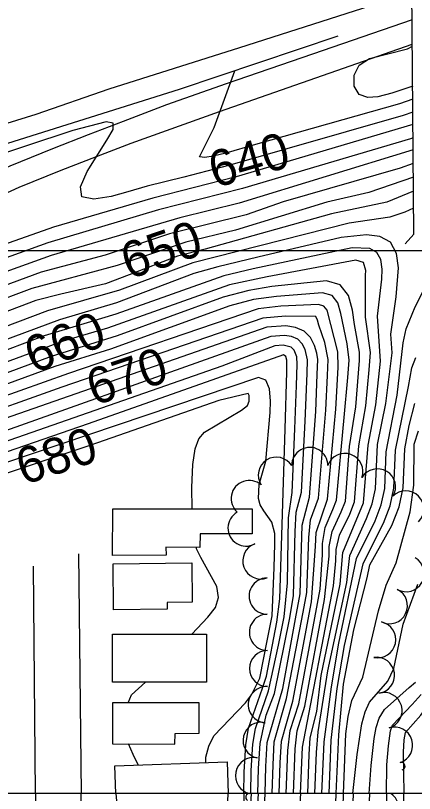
# Model space of a CAD drawing. Extents: x 79600 to 91800, y 75600 to 84400.
# Drawn here: x 87165.8 to 87386.3, y 80000 to 80429.8 of the extents above; entities that cross this region are included whole.
import ezdxf

# ---------------------------------------------------------------- set-up
doc = ezdxf.new("R2010")
doc.units = 0
for name, color, linetype in [('080-090$0$BLDG', 7, 'Continuous'), ('080-090$0$GRID', 7, 'Continuous'), ('080-090$0$INDEX', 7, 'Continuous'), ('080-090$0$INTER', 7, 'Continuous'), ('080-090$0$ROAD', 7, 'Continuous'), ('080-090$0$TI_BORDER', 7, 'Continuous'), ('080-090$0$TREES', 7, 'Continuous'), ('084-090$0$BLDG', 7, 'Continuous'), ('084-090$0$BRIDGE', 7, 'Continuous'), ('084-090$0$GRID', 7, 'Continuous'), ('084-090$0$INDEX', 7, 'Continuous'), ('084-090$0$INDXLBL', 7, 'Continuous'), ('084-090$0$INTER', 7, 'Continuous'), ('084-090$0$INTERSTATE', 7, 'Continuous'), ('084-090$0$ROAD', 7, 'Continuous'), ('084-090$0$TREES', 7, 'Continuous'), ('084-090$0$WALL', 7, 'Continuous')]:
    doc.layers.add(name, color=color, linetype=linetype)

msp = doc.modelspace()

# ---------------------------------------------------------------- linework, layer by layer
at = {"layer": '080-090$0$BLDG'}
msp.add_lwpolyline([(87221.24, 80000), (87222.13, 79989.6), (87283.01, 79991.29), (87283.31, 80000)], dxfattribs=at)
at = {"layer": '080-090$0$GRID'}
msp.add_line((90000, 80000), (85000, 80000), dxfattribs=at)
at = {"layer": '080-090$0$INDEX'}
for points in [[(87302.43, 79972.85), (87303.83, 80000)], [(87320.32, 79952.95), (87323.39, 80000)], [(87340.42, 79925.16), (87343.06, 80000)], [(87379.98, 79943.52), (87380.47, 80000)]]:
    msp.add_lwpolyline(points, dxfattribs=at)
at = {"layer": '080-090$0$INTER'}
for points in [[(87292.04, 80000), (87291.81, 79987.05), (87289.59, 79971.76), (87286.66, 79963.8), (87274.31, 79941.95), (87268.24, 79929.57), (87267.08, 79923.83), (87267.49, 79893.84), (87267.86, 79874.47), (87268.4, 79864.8), (87269.54, 79855.4), (87271.49, 79846.38), (87285.11, 79811.88), (87288.29, 79803.03), (87290.42, 79793.9), (87291.36, 79784.61), (87291.08, 79775.34), (87289.61, 79766.3), (87287.28, 79757.88), (87281.53, 79744.6), (87275.35, 79735.03)], [(87295.99, 80000), (87294.82, 79981.77)], [(87299.92, 80000), (87298.77, 79981)], [(87342.82, 79655.53), (87338.89, 79664.98), (87335.94, 79676.21), (87335.24, 79692.46), (87339.58, 79728.82), (87343.03, 79766.91), (87344.96, 79794.74), (87344.23, 79824.15), (87347.52, 79847.09), (87349.98, 79864.57), (87349.77, 79882.04), (87346.62, 79910.5), (87345.62, 79938.23), (87347.01, 80000)], [(87345.85, 79680.06), (87343.06, 79688.67), (87340.66, 79699.92), (87340.36, 79707.18), (87344.26, 79733.08), (87347.34, 79770.78), (87348.97, 79821.1), (87349.78, 79832.16), (87353.31, 79847.75), (87355.03, 79856.36), (87356.25, 79872.73), (87351.72, 79914.14), (87349.98, 79932.48), (87352.54, 80000)], [(87357.79, 79709.88), (87353.45, 79728.27), (87351.19, 79747.12), (87351.16, 79766.62), (87352.97, 79804.81), (87354.68, 79824.34), (87360.73, 79852.28), (87362.44, 79869.11), (87359.01, 79912.11), (87358.48, 79930.85), (87361.57, 80000)], [(87377.41, 79714.57), (87368.19, 79739.71), (87363.03, 79757.62), (87360.05, 79775.38), (87358.78, 79793.43), (87359.14, 79812.39), (87361.53, 79831.83), (87365.75, 79850.66), (87367.47, 79859.91), (87368.44, 79878.3), (87367.05, 79904.79), (87370.03, 79951.29), (87370.97, 80000)]]:
    msp.add_lwpolyline(points, dxfattribs=at)
at = {"layer": '080-090$0$ROAD'}
for p, q in [((87176.82, 80000), (87177.63, 79906.47)), ((87202.58, 79955.6), (87201.98, 80000))]:
    msp.add_line(p, q, dxfattribs=at)
at = {"layer": '080-090$0$TI_BORDER'}
msp.add_lwpolyline([(84700, 80300), (91700, 80300), (91700, 75700), (84700, 75700)], close=True, dxfattribs=at)
at = {"layer": '080-090$0$TREES'}
for centre, radius, start, end in [((87295.09, 79997.92), 2.09, 84.9574, 239.5966), ((87367.46, 79991.5), 10.25, 261.4007, 56.0399)]:
    msp.add_arc(centre, radius, start, end, dxfattribs=at)
at = {"layer": '084-090$0$BLDG'}
msp.add_line((87221.24, 80000), (87220.69, 80015.31), dxfattribs=at)
for points in [[(87296.52, 80143.46), (87267.85, 80143.49), (87267.71, 80135.93), (87248.9, 80136.09), (87249.06, 80131.61), (87219.38, 80131.5), (87219.6, 80157.18), (87296.52, 80157.2)], [(87263.39, 80105.7), (87249.54, 80105.56), (87249.57, 80101.79), (87219.95, 80101.49), (87219.69, 80126.92), (87263.17, 80127.37)], [(87271.25, 80061.5), (87219.38, 80061.5), (87219.38, 80088.08), (87271.34, 80087.93)], [(87253.96, 80033.14), (87267.18, 80033.24), (87267.26, 80049.98), (87219.38, 80049.98), (87219.38, 80027.38), (87253.77, 80027.25)]]:
    msp.add_lwpolyline(points, close=True, dxfattribs=at)
msp.add_lwpolyline([(87220.69, 80015.31), (87282.68, 80017.51), (87283.31, 80000)], dxfattribs=at)
at = {"layer": '084-090$0$BRIDGE'}
msp.add_lwpolyline([(87381.16, 80303.68), (87385.94, 80309.03), (87382.79, 80692.92), (87376.27, 80698.74)], dxfattribs=at)
at = {"layer": '084-090$0$GRID'}
msp.add_line((90000, 80000), (85000, 80000), dxfattribs=at)
at = {"layer": '084-090$0$INDEX'}
for points in [[(87385.39, 80376.42), (87380, 80374.53), (87284.16, 80347.05), (87258.75, 80340.52), (87238.6, 80335.57), (87227.88, 80332.32), (87218.71, 80329.84), (87209.01, 80328.25), (87202.46, 80329.61), (87201.72, 80335.24), (87205.36, 80343.71), (87216.29, 80360.89), (87219.72, 80366.89), (87219.83, 80370.35), (87215.8, 80370.99), (87197.48, 80366.33), (87117.6, 80339.97), (87028.42, 80307.23), (87011.11, 80301.18), (86866.11, 80263.1), (86864.74, 80262.6)], [(87385.68, 80340.47), (87361.11, 80332.1), (87337.86, 80326.66), (87287.38, 80311.26), (87259.91, 80304.5), (87221.86, 80291.71), (87189.1, 80282.91), (87174.85, 80279.05), (87101.11, 80251.3), (87072.56, 80240.29), (87052.93, 80231.68), (87021.48, 80215.84), (87001.45, 80203.57), (86967.88, 80189.47), (86950.67, 80182.1), (86878.71, 80136.81), (86866.19, 80127.81)], [(87323.29, 80000), (87324.31, 80025.62), (87341.56, 80114.69), (87342.88, 80128.44), (87342.94, 80134.8), (87344.85, 80142.61), (87350.47, 80154.37), (87353.05, 80161.03), (87355.51, 80191.97), (87359.33, 80214.17), (87361.24, 80233.96), (87361.91, 80243.69), (87359.15, 80263.1), (87359.29, 80286.39), (87359.39, 80289.01), (87358.02, 80293.39), (87353.87, 80294.68), (87304.87, 80285.45), (87284.07, 80281.08), (87216.67, 80257.1), (87192.03, 80249.83), (87120.93, 80223.72)], [(87303.67, 80000), (87304.1, 80014.84), (87304.86, 80028.1), (87313.51, 80057.95), (87320.6, 80096.41), (87323.04, 80110.22), (87324.25, 80148.19), (87328.25, 80163.63), (87331.7, 80211.05), (87332.54, 80231.44), (87332.81, 80239.78), (87332.33, 80243.33), (87331.07, 80247.57), (87328.81, 80251.93), (87325.33, 80255.48), (87320.56, 80257.52), (87315.09, 80258.27), (87304.7, 80257.55), (87151.93, 80204.36)], [(87263.4, 80157.19), (87263.29, 80169.02), (87263.84, 80181.65), (87265.07, 80190.4), (87267.16, 80195.91), (87270.3, 80199.64), (87290.74, 80211.76), (87293.97, 80214.34), (87294.83, 80216.79), (87294.94, 80218.36), (87294.83, 80219.88), (87294.38, 80220.94), (87278.06, 80217.05), (87206.78, 80192.26), (87147.63, 80172.51), (87106.41, 80160.54), (87030.79, 80136.54), (86995.19, 80121.25), (86968.24, 80107.31), (86950.43, 80096.23), (86904.84, 80074.46), (86887.2, 80064.62), (86870.67, 80054.66), (86867.02, 80051.7)], [(87343.03, 80000), (87344.42, 80032.44), (87347.05, 80060.45), (87352.82, 80090.33), (87360.08, 80119.16), (87361.67, 80126.22), (87373.79, 80148.04), (87377.84, 80158.43), (87380.06, 80168.91), (87380.93, 80190.37), (87383.42, 80203.37), (87386.55, 80215.41)], [(87380.49, 80000), (87380.29, 80022.78), (87380.52, 80029.71), (87381.29, 80033.72), (87389.78, 80043.28), (87393.03, 80047.86), (87395.72, 80053.06), (87399.92, 80083.91), (87402.5, 80100.56), (87403.82, 80108.24), (87404.9, 80110.83), (87415.89, 80112.24), (87421.65, 80113.46), (87427.7, 80116.44), (87433.49, 80121.73), (87444.26, 80136.35), (87446.77, 80140.03)], [(87263.29, 80087.95), (87272.07, 80097.32), (87276.29, 80102.76), (87278.04, 80108.18), (87277.11, 80114.33), (87268.16, 80130.34), (87265.86, 80135.19), (87265.71, 80135.95)], [(87228.05, 80049.98), (87229.8, 80054.41), (87237.64, 80061.5)], [(87233.65, 80015.77), (87230.72, 80021.57), (87228.28, 80027.35)]]:
    msp.add_lwpolyline(points, dxfattribs=at)
at = {"layer": '084-090$0$INTER'}
for points in [[(87385.27, 80390.75), (87378.81, 80388.49), (87373.82, 80386.83), (87366.05, 80384.86), (87360.52, 80384.46), (87355.74, 80386.16), (87353.02, 80390.75), (87352.9, 80396.83), (87355.71, 80402.45), (87361.48, 80406.11), (87382.32, 80411.34), (87385.09, 80412.87)], [(87385.33, 80383.58), (87377.94, 80380.98), (87298.47, 80358.59), (87282.05, 80353.8), (87275.01, 80352.07), (87270.49, 80351.33), (87267.53, 80351.68), (87275.65, 80368.02), (87286.92, 80399.31)], [(87385.45, 80369.53), (87287.7, 80340.66), (87241.66, 80328.96), (87186.84, 80312.83), (87137.59, 80295.55), (87128.35, 80292.26), (87122.26, 80290.52), (87117.69, 80290.1), (87116.18, 80291.8), (87119.36, 80299.1), (87130.12, 80314.85), (87136.1, 80323.36), (87141.12, 80331.85), (87142.36, 80337.79), (87137.99, 80339.41), (87130.16, 80337.96), (87105.14, 80329.49), (87044.57, 80305.29), (87028.92, 80299.11), (86884.73, 80261.18), (86864.81, 80255.8)], [(87385.51, 80362.17), (87384.1, 80361.63), (87291.24, 80334.26), (87244.72, 80322.36), (87183.7, 80304.25), (87122.11, 80282.13), (87094.41, 80272.23), (87081.48, 80267.37), (87074.46, 80264.76), (87067.01, 80262.7), (87061.78, 80262.95), (87060.71, 80266.7), (87062.84, 80272.87), (87080.74, 80302.97), (87082.49, 80306), (87084.35, 80309.17), (87085.62, 80311.93), (87085.43, 80313.56), (87079.85, 80312.56), (87038.81, 80295.16), (86887.38, 80255.24), (86866.07, 80249.29), (86864.89, 80248.83)], [(87385.56, 80355.63), (87289.41, 80326.1), (87256.58, 80318.07), (87185.5, 80297.14), (87093.65, 80264.2)], [(87385.62, 80348.07), (87378.43, 80345.48), (87313.74, 80326.94), (87293.16, 80319.66), (87250.84, 80309.14), (87215.27, 80297.31), (87179.97, 80288.04), (87108.41, 80261.64)], [(87385.75, 80332.67), (87371, 80326.66), (87340.46, 80320.17), (87270.65, 80300.76), (87255.38, 80296.77), (87228.52, 80286.53), (87215.46, 80281.65), (87190.9, 80275.8), (87177, 80272.32), (87095.41, 80241.33), (87072.37, 80232.34), (87036.26, 80215.13), (87007.08, 80198.84), (86978.92, 80188.44), (86962.89, 80182.13), (86950.75, 80176.68), (86878.7, 80131.69), (86866.25, 80122.5)], [(87335.14, 80000), (87336.31, 80028.47), (87340.42, 80058.94), (87344.52, 80083.01), (87354.25, 80129.87), (87364.46, 80150.57), (87367.92, 80159.47), (87369.82, 80168.45), (87370.63, 80188.81), (87376.68, 80220.07), (87380.1, 80248.99), (87381.75, 80256.76), (87386.59, 80268.87), (87392.27, 80280.12), (87402.12, 80293.89), (87406.41, 80314.52), (87407.34, 80320.58), (87407.78, 80326.23), (87407.42, 80330.25), (87406.08, 80331.81), (87394.13, 80326.78)], [(87385.82, 80323.29), (87380.89, 80321.21), (87372.74, 80318.44), (87350.14, 80315.01), (87263.78, 80293.11), (87223.28, 80277.99), (87183.5, 80266.71), (87108.57, 80238.41), (87072.18, 80224.4), (87016.35, 80196.27), (86980.08, 80183.64), (86965.06, 80177.73), (86953.37, 80172.47), (86880.92, 80127.77), (86866.31, 80117.23)], [(87331.19, 80000), (87332.12, 80022.63), (87333, 80034.03), (87338.31, 80067.69), (87348.96, 80116.48), (87350.48, 80131.51), (87359.8, 80151.84), (87362.96, 80159.99), (87364.7, 80168.23), (87365.81, 80192.71), (87370.39, 80215.41), (87373.87, 80243.49), (87373.14, 80253.77), (87376.08, 80274.29), (87377.53, 80290.39), (87376.41, 80298.37), (87373.09, 80304.49), (87367.18, 80307.74), (87359.75, 80308.67), (87345.66, 80307.19), (87299.65, 80296.28), (87277.67, 80290.92), (87264.35, 80287.32), (87221.52, 80271.06), (87190.07, 80261.76), (87117.49, 80234.85)], [(87327.24, 80000), (87328.11, 80021.44), (87328.59, 80030.7), (87332.23, 80045.29), (87334.61, 80065.16), (87345.26, 80115.58), (87346.71, 80133.16), (87358.01, 80160.51), (87360.66, 80192.34), (87364.86, 80214.79), (87367.55, 80238.87), (87365.9, 80263.77), (87368.23, 80284.18), (87368.46, 80289.7), (87367.73, 80294.93), (87365.55, 80298.94), (87361.68, 80301.07), (87351.88, 80301.38), (87297.16, 80289.91), (87280.87, 80286), (87221.2, 80264.79), (87181.52, 80252.76), (87119.21, 80229.29)], [(87319.34, 80000), (87320.31, 80024.66), (87321.45, 80034.64), (87325.59, 80048.15), (87336.58, 80107.16), (87339.17, 80131.05), (87339.17, 80136.45), (87340.84, 80144.74), (87345.81, 80155.63), (87348.09, 80161.55), (87350.36, 80191.6), (87353.81, 80213.54), (87355.94, 80239.26), (87355.93, 80243.8), (87353.16, 80259.09), (87351.99, 80267.08), (87349.77, 80275.13), (87345.22, 80281.02), (87337.63, 80283.18), (87307.47, 80280.04), (87294.7, 80277.96), (87280.52, 80274.25), (87222.01, 80252.86), (87185.48, 80241.46), (87130.12, 80221.01)], [(87315.41, 80000), (87316.31, 80023.74), (87317.6, 80034.84), (87322.27, 80049.58), (87334.15, 80112.9), (87335.41, 80131.89), (87335.4, 80138.1), (87336.83, 80146.87), (87341.15, 80156.9), (87343.13, 80162.07), (87347.5, 80207.73), (87349.43, 80229.87), (87350.13, 80239.45), (87349.09, 80248.45), (87345.53, 80265.2), (87343.89, 80271.04), (87340.73, 80275.16), (87335.42, 80276.66), (87309.96, 80274.59), (87297.28, 80272.85), (87284.19, 80269.4), (87218.32, 80245.45), (87187.46, 80235.81), (87131.99, 80215.57)], [(87311.5, 80000), (87312.1, 80016.92), (87312.77, 80028.96), (87318.95, 80051.01), (87329.44, 80105.8), (87331.64, 80136.37), (87331.92, 80144.18), (87338.17, 80162.59), (87342.75, 80212.3), (87344.16, 80235.31), (87343.97, 80244), (87338.02, 80266.95), (87336.23, 80269.31), (87333.21, 80270.14), (87312.44, 80269.15), (87299.86, 80267.75), (87194.98, 80231.93), (87141.16, 80212.81)], [(87307.58, 80000), (87308.1, 80015.88), (87308.81, 80028.53), (87315.63, 80052.44), (87324.83, 80100.11), (87326.74, 80111.11), (87327.87, 80141.39), (87328.81, 80151.13), (87333.21, 80163.11), (87337.23, 80211.68), (87338.17, 80230.92), (87338.52, 80239.84), (87336.67, 80249.15), (87333.49, 80258.68), (87332.61, 80261.44), (87331.74, 80263.45), (87314.92, 80263.71), (87302.43, 80262.64), (87191.42, 80224.51), (87136.44, 80205)], [(87299.76, 80000), (87300.1, 80013.8), (87300.9, 80027.67), (87304.35, 80043.23), (87308.99, 80055.3), (87317.38, 80097.02), (87319.33, 80109.33), (87320.33, 80144.68), (87320.79, 80155.39), (87323.74, 80166.41), (87325.81, 80205.64), (87326.91, 80231.97), (87327.14, 80239.62), (87325.88, 80245.29), (87324.25, 80248.43), (87321.75, 80250.99), (87318.32, 80252.46), (87314.38, 80253), (87306.85, 80252.46), (87121.21, 80186.53)], [(87295.84, 80000), (87296.1, 80012.76), (87296.95, 80027.24), (87298.34, 80035.84), (87305.67, 80056.73), (87311.13, 80082), (87314.16, 80097.63), (87316.03, 80116.27), (87316.57, 80152.21), (87318.62, 80166.18), (87320.11, 80201.48), (87321.09, 80225.3), (87321.43, 80236.99), (87321.25, 80241.15), (87319.7, 80244.94), (87318.17, 80246.5), (87313.66, 80247.73), (87309, 80247.37), (87279.75, 80236.04), (87131.28, 80184.38)], [(87291.93, 80000), (87292.1, 80011.73), (87292.99, 80026.81), (87294.49, 80036.04), (87302.35, 80058.16), (87304.57, 80064.76), (87310.22, 80094.69), (87311.92, 80107.54), (87314.81, 80201.25), (87315.65, 80233.02), (87315.78, 80239.3), (87315.15, 80241.44), (87313.82, 80242.34), (87205.93, 80204.26), (87135.84, 80180.12), (87089.37, 80166.06), (87024.86, 80144.39), (86988.98, 80129.3), (86943.6, 80103.34), (86900.92, 80082.52), (86883.27, 80072.2), (86869.22, 80062.93), (86866.91, 80061.43)], [(87339.09, 80000), (87340.31, 80029.42), (87343.61, 80058.02), (87347.6, 80081.74), (87357.94, 80126.87), (87364.68, 80140.7), (87369.12, 80149.3), (87372.88, 80158.95), (87374.94, 80168.68), (87375.78, 80189.59), (87382.93, 80224.86), (87384.8, 80235.2), (87386.97, 80240.84)], [(87270.97, 80017.1), (87271.04, 80020.04), (87272.57, 80026.13), (87275.38, 80031.75), (87292.83, 80050.02), (87296.14, 80054.43), (87300.81, 80063.67), (87305.09, 80085.18), (87307.58, 80098.2), (87308.78, 80124.77), (87309.14, 80137.64), (87309.07, 80143.63), (87307.46, 80149.93), (87303.08, 80156.14), (87301.07, 80159.38), (87299.98, 80162.94), (87300.39, 80170.65), (87304.08, 80183.54), (87306.55, 80210.41), (87306.77, 80216.8), (87306.17, 80223.47), (87304.07, 80228.3), (87300.07, 80229.73), (87143.66, 80177.06)], [(87346.98, 80000), (87348.38, 80032.88), (87349.57, 80042.44), (87351.6, 80051.43), (87357.77, 80064.25), (87366.41, 80100.88), (87370.62, 80115.1), (87376.11, 80127.35), (87383.96, 80155.58), (87385.91, 80170.31), (87386.11, 80193.01), (87388.56, 80200.29)], [(87352.29, 80000), (87354.62, 80021.46), (87357.19, 80038.48), (87358.96, 80045.02), (87361.47, 80050.42), (87371.6, 80062.03), (87374.87, 80069.09), (87380.1, 80093.46), (87388.19, 80115.63)], [(87361.28, 80000), (87362.29, 80015.36), (87364.06, 80030.27), (87365.14, 80036.4), (87366.84, 80041.56), (87369.76, 80046.3), (87383.32, 80058.54), (87386.88, 80061.51)], [(87370.89, 80000), (87370.99, 80015.85), (87371.82, 80026.31), (87373.04, 80034.53), (87374.07, 80037.64), (87385.02, 80049.11), (87389.95, 80054.69)]]:
    msp.add_lwpolyline(points, dxfattribs=at)
at = {"layer": '084-090$0$INTERSTATE'}
for points in [[(86864.45, 80289.6), (86893.84, 80296.21), (86942.79, 80308.11), (86981.6, 80318.53), (87024.57, 80330.02), (87065.85, 80342.02), (87106.86, 80354.14), (87139.57, 80363.76), (87177.21, 80375.23), (87217.44, 80389.3), (87289.74, 80412.21), (87384.85, 80442.64)], [(87384.97, 80427.34), (87329.91, 80408.48), (87282.15, 80392.03), (87249.19, 80380.46), (87225.24, 80371.28), (87205.85, 80363.9), (87186.25, 80356.23), (87162.71, 80346.64), (87138.23, 80335.52), (87115.58, 80325.26), (87097.25, 80316.66), (87076.16, 80306.33), (87049.15, 80292.42), (87020.86, 80276.69), (86988.31, 80257.81), (86951.88, 80235.14), (86921.46, 80215.43), (86889.25, 80192.35), (86865.7, 80173.95)], [(86865.88, 80157.36), (86872.17, 80162.78), (86896.91, 80182.12), (86928.66, 80204.86), (86958.73, 80224.35), (86994.89, 80246.85), (87027.18, 80265.57), (87055.18, 80281.15), (87081.9, 80294.91), (87102.78, 80305.13), (87120.94, 80313.65), (87143.51, 80323.88), (87167.76, 80334.9), (87190.99, 80344.35), (87210.45, 80351.97), (87229.78, 80359.33), (87278.58, 80376.81), (87385.08, 80414)]]:
    msp.add_lwpolyline(points, dxfattribs=at)
at = {"layer": '084-090$0$ROAD'}
for p, q in [((87200.57, 80132.43), (87201.98, 80000)), ((87176.82, 80000), (87175.78, 80125.57))]:
    msp.add_line(p, q, dxfattribs=at)
at = {"layer": '084-090$0$TREES'}
for centre, radius, start, end in [((87328.41, 80181.19), 10, 0.1928, 180.1928), ((87309.96, 80175.8), 10, 32.3718, 212.3718), ((87347.83, 80177.87), 10, 340.3968, 160.3968), ((87365.8, 80169.34), 10, 328.8441, 148.8441), ((87294.94, 80162.92), 10, 48.8856, 228.8856), ((87381.45, 80157.12), 10, 315.1747, 135.1747), ((87293.18, 80146.62), 10, 118.7839, 298.7839), ((87301.38, 80128.45), 10, 109.8205, 289.8205), ((87381.67, 80121.44), 10, 240.7405, 60.7405), ((87304.85, 80109.04), 10, 90.4361, 270.4361), ((87372.4, 80103.73), 10, 243.9715, 63.9715), ((87305, 80089.04), 10, 90.4348, 270.4348), ((87365.95, 80084.96), 10, 258.0891, 78.0891), ((87305.07, 80069.04), 10, 89.9686, 269.9686), ((87365.24, 80065.27), 10, 277.8221, 97.8221), ((87304.42, 80049.06), 10, 86.3063, 266.3063), ((87369.44, 80045.78), 10, 286.4997, 106.4997), ((87301.52, 80029.34), 10, 76.9583, 256.9583), ((87375.3, 80026.65), 10, 287.5382, 107.5382), ((87297.27, 80009.8), 10, 78.4754, 258.4754), ((87378.91, 80015.04), 2.16, 285.9449, 105.9449)]:
    msp.add_arc(centre, radius, start, end, dxfattribs=at)
at = {"layer": '084-090$0$WALL'}
msp.add_lwpolyline([(87144.94, 80354.17), (87256.43, 80389.07), (87344.16, 80418.54)], dxfattribs=at)

# ---------------------------------------------------------------- texts
at = {"layer": '084-090$0$INDXLBL'}
for s, rotation, p in [('640', 15.9394, (87275.97, 80334.38)), ('650', 18.8791, (87228.38, 80283.82)), ('660', 21.7936, (87175.85, 80231.82)), ('670', 18.4281, (87209.25, 80214.06)), ('680', 18.0767, (87170.17, 80170.23))]:
    msp.add_text(s, height=20, rotation=rotation, dxfattribs=at).set_placement(p)

doc.saveas('drawing.dxf')
